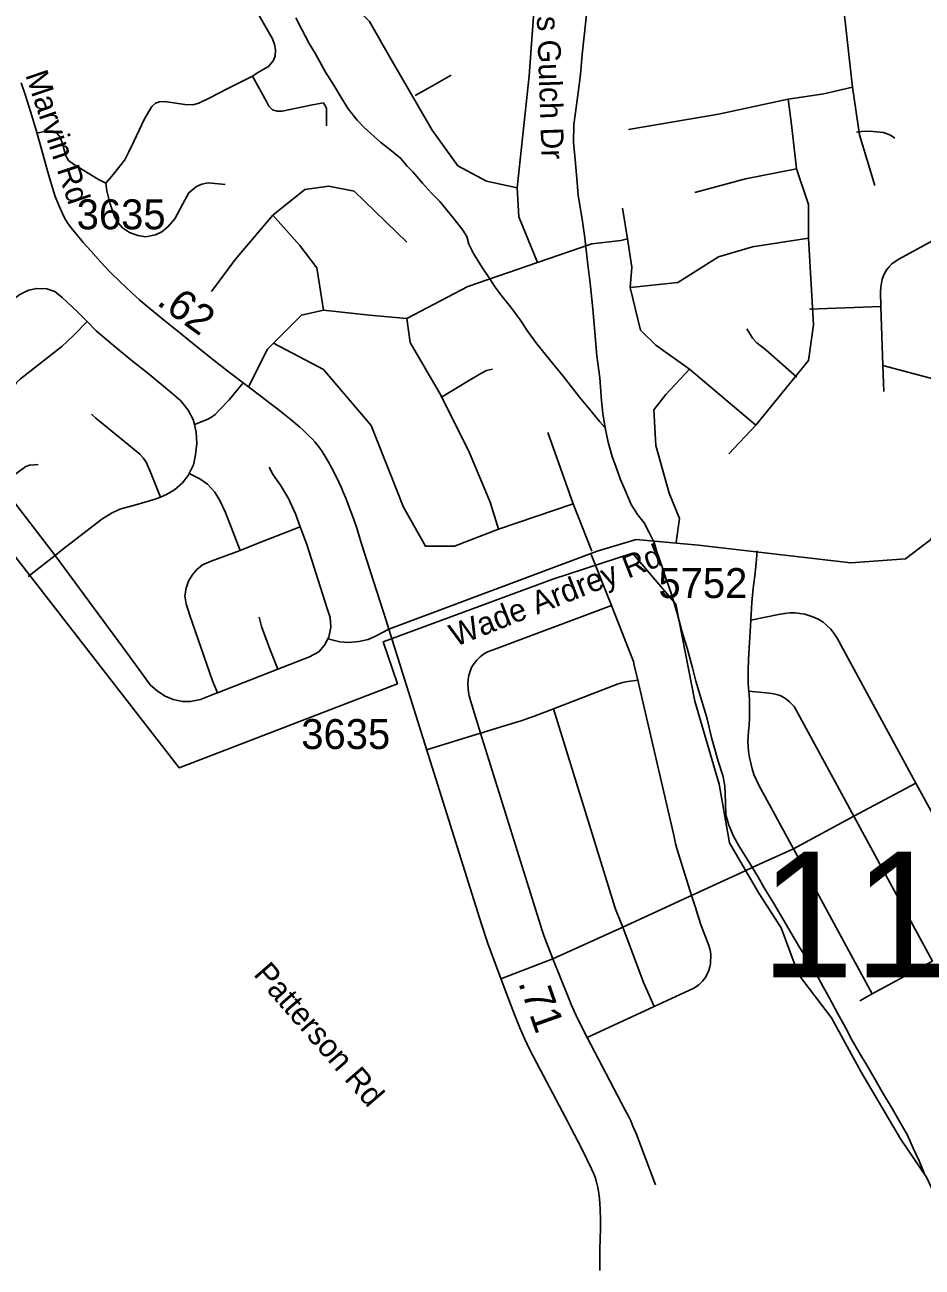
# Model space of a CAD drawing. Extents: x 1383679 to 1536984, y 460658 to 651027.
# Drawn here: x 1449882 to 1453635, y 464459 to 469651 of the extents above; entities that cross this region are included whole.
import ezdxf

# ---------------------------------------------------------------- set-up
doc = ezdxf.new("R2010")
doc.units = 0
for name, color, linetype in [('Default', 7, 'Continuous'), ('Exist Boundary Political City Limit New', 7, 'Continuous'), ('Exist Hydrographic Misc Water Feature', 7, 'Continuous'), ('Exist Road Non-System Type 51', 7, 'Continuous'), ('Exist Road Non-System Type 51 Label', 7, 'Continuous'), ('Exist Road Secondary Mileage Hundredths English Label', 7, 'Continuous'), ('Exist Road Secondary Structure Standard Bridge Number Label', 7, 'Continuous'), ('Exist Road Secondary Type 51 Attributed', 7, 'Continuous'), ('Exist Road Secondary Type 51 Label', 7, 'Continuous'), ('Exist Road Secondary Type 51 Number Label', 7, 'Continuous'), ('Map Preparation Boundary City Limit Buffer Line', 7, 'Continuous')]:
    doc.layers.add(name, color=color, linetype=linetype)

msp = doc.modelspace()

# ---------------------------------------------------------------- linework, layer by layer
at = {"layer": 'Default'}
msp.add_lwpolyline([(1453722.5, 464475.2), (1453747.2, 464633.3), (1453653.2, 464835.8), (1453544.8, 464994.9), (1453378.4, 465277), (1453255.5, 465501.2), (1453118, 465682), (1453045.8, 465877.3), (1452951.8, 466022), (1452828.8, 466231.7), (1452785.4, 466477.6), (1452684.1, 466824.8), (1452604.5, 467229.8), (1452423.1, 467443.3), (1452090.1, 467333.5), (1451380, 467071.7), (1451440, 466896.2), (1450528.1, 466545.6), (1448616, 469003.7)], dxfattribs=at)
at = {"layer": 'Exist Boundary Political City Limit New'}
msp.add_lwpolyline([(1453722.5, 464475.2), (1453747.2, 464633.3), (1453653.2, 464835.8), (1453544.8, 464994.9), (1453378.4, 465277), (1453255.5, 465501.2), (1453118, 465682), (1453045.8, 465877.3), (1452951.8, 466022), (1452828.8, 466231.7), (1452785.4, 466477.6), (1452684.1, 466824.8), (1452604.5, 467229.8), (1452423.1, 467443.3), (1452090.1, 467333.5), (1451380, 467071.7), (1451440, 466896.2), (1450528.1, 466545.6), (1448616, 469003.7)], dxfattribs=at)
at = {"layer": 'Exist Hydrographic Misc Water Feature'}
for points in [[(1451015.8, 469679.3), (1451040.8, 469630.4), (1451071.8, 469572.3), (1451097, 469530), (1451139.7, 469452.8), (1451174.6, 469397.9), (1451205.7, 469347.3), (1451234.9, 469299.1), (1451272, 469252.4), (1451301.4, 469221.5), (1451370.3, 469158.5), (1451402, 469135.7), (1451453.2, 469092.8), (1451480.5, 469060.3), (1451504.1, 469036), (1451545.3, 468989.2), (1451582.6, 468946.6), (1451618, 468912.2), (1451672.8, 468844.7), (1451713.8, 468792.2), (1451731.2, 468765.6), (1451738.7, 468733.4), (1451758.1, 468695.2), (1451795, 468636.2), (1451824.2, 468593.8), (1451849.4, 468553.9), (1451878.9, 468514.7), (1451914, 468470.6), (1451953.1, 468417.2), (1451986.2, 468369), (1452023.3, 468318.2), (1452076.1, 468251.5), (1452132.9, 468182.2), (1452201.3, 468094.7), (1452250.3, 468036.3), (1452287.4, 467991.2), (1452309, 467966.9)], [(1452230.5, 469693.4), (1452220.8, 469603.4), (1452213.4, 469527.2), (1452205.9, 469443.7), (1452196.5, 469367.6), (1452184.9, 469284), (1452178.1, 469234.2), (1452176.7, 469159.5), (1452183.5, 469088), (1452191.7, 468991.8), (1452196.7, 468937.5), (1452212.9, 468838.7), (1452223.5, 468760.5), (1452235.7, 468660.2), (1452246, 468570.6), (1452258.1, 468463.6), (1452266.2, 468365.8), (1452274.4, 468268), (1452286.8, 468175), (1452293.1, 468078.9), (1452300, 468027), (1452309, 467966.9)], [(1452309, 467966.9), (1452322, 467906.8), (1452338.9, 467846.5), (1452359.8, 467789.5), (1452371.2, 467754), (1452396.1, 467699.4), (1452417.2, 467646.4), (1452444.5, 467604), (1452471.9, 467569.8), (1452493.1, 467529.2), (1452514.3, 467486.9), (1452525.7, 467448.9), (1452546.5, 467390.2), (1452561.8, 467342.3), (1452584.5, 467275.4), (1452611, 467187.1), (1452631.5, 467112.8), (1452652.3, 467045.9), (1452674.9, 466963.4), (1452687.8, 466907.3), (1452714.2, 466820.7), (1452735, 466750.5), (1452753.5, 466672.1), (1452781.8, 466573.9), (1452800.7, 466513.6), (1452809.9, 466470.8), (1452812.7, 466401), (1452813.7, 466349.2), (1452826.9, 466306.3), (1452846.1, 466260), (1452867.4, 466220.2), (1452906.3, 466159.5), (1452947.1, 466092.2), (1452974.3, 466044), (1453015.1, 465979.2), (1453075.1, 465873.8), (1453123.6, 465793.2), (1453162.7, 465732.5), (1453189.9, 465687.6), (1453220.7, 465631.2), (1453245.9, 465586.4), (1453280.7, 465520.1), (1453313.7, 465461.1), (1453340.8, 465408.9), (1453371.8, 465356.6), (1453402.9, 465303.4), (1453437.8, 465242.8), (1453468.7, 465188.8), (1453509.5, 465121.5), (1453536.7, 465073.4), (1453573.6, 465010.3), (1453596.6, 464955.7), (1453621.7, 464903.5), (1453642.7, 464851.4)]]:
    msp.add_lwpolyline(points, dxfattribs=at)
at = {"layer": 'Exist Road Non-System Type 51'}
for p, q in [((1453462.6, 468473.8), (1453163.6, 468463)), ((1453462.6, 468473.8), (1453470.9, 468227.3)), ((1453470.9, 468227.3), (1453474.5, 468117.9)), ((1453470.9, 468227.3), (1453790.9, 468141.3)), ((1449783.4, 467727.6), (1450008.4, 467433)), ((1449896.6, 467345.6), (1450008.4, 467433)), ((1452250.2, 467437.2), (1452334.9, 467223.7)), ((1450687.9, 466858.8), (1450940.4, 466958.1)), ((1451788.4, 466691.2), (1451562.1, 466621.1)), ((1453608.4, 466482.2), (1453349.5, 466343.2)), ((1453608.4, 466482.2), (1453766, 466191.8)), ((1453349.5, 466343.2), (1453096.5, 466206.8)), ((1453349.5, 466343.2), (1453678.6, 465738)), ((1453096.5, 466206.8), (1453426.1, 465600.8)), ((1452891.6, 466114.6), (1452670.6, 466012)), ((1452670.6, 466012), (1452382.9, 465880.4)), ((1452382.9, 465880.4), (1452090.9, 465746.9)), ((1452090.9, 465746.9), (1451872.8, 465664.1)), ((1453678.6, 465738), (1453426.1, 465600.8)), ((1453426.1, 465600.8), (1453374.1, 465572.1)), ((1452514.5, 465548.5), (1452234.4, 465419.4))]:
    msp.add_line(p, q, dxfattribs=at)
for points in [[(1453343.9, 469390.1), (1453301.3, 469764.3), (1453251.6, 470275.2)], [(1451997.9, 470090.6), (1452019.2, 469821), (1451990.8, 469437.7), (1451941.1, 468969.3)], [(1450718.6, 469802.8), (1450753.5, 469803.8), (1450776.8, 469799.9), (1450798, 469790.2), (1450815.4, 469771.8), (1450842.5, 469723.5), (1450901.5, 469621.9), (1450917.9, 469591.9), (1450926.6, 469568.8), (1450930.5, 469545.5), (1450928.6, 469520.3), (1450920.9, 469500.1), (1450901.5, 469476.8), (1450858.9, 469452.7), (1450833.8, 469436.2)], [(1451941.1, 468969.3), (1451813.3, 468997.7), (1451692.7, 469061.6), (1451586.2, 469210.6), (1451408.7, 469515.8), (1451323.5, 469664.8), (1451181.5, 469806.8)], [(1450833.8, 469436.2), (1450731.2, 469384.9), (1450652.9, 469344.3), (1450609.4, 469323), (1450584.2, 469316.2), (1450551.4, 469317.2), (1450468.1, 469329.8), (1450445.9, 469328.8), (1450428.5, 469323), (1450413, 469309.5), (1450383, 469257.2), (1450338.5, 469163.4), (1450316.2, 469117), (1450300.9, 469086.1), (1450253.4, 469027.1), (1450221.5, 468989.3)], [(1451143.1, 469228.7), (1451143.1, 469302.1), (1451130.6, 469324), (1451085.4, 469316.2), (1451018.1, 469302.1), (1450957.9, 469290.4), (1450937.2, 469290.2), (1450917.5, 469295), (1450902.5, 469310.5), (1450892.8, 469330.8), (1450833.8, 469436.2)], [(1451665.6, 469439.7), (1451576.8, 469390.1), (1451514.4, 469355.4)], [(1453074.1, 469340.4), (1453223.2, 469361.7), (1453343.9, 469390.1)], [(1453343.9, 469390.1), (1453372.3, 469191.4), (1453436.2, 468978.5)], [(1453074.1, 469340.4), (1452783, 469276.6), (1452406.7, 469212.7)], [(1453109.6, 469049.5), (1453088.3, 469234), (1453074.1, 469340.4)], [(1450221.5, 468989.3), (1450189.6, 469004.8), (1450086.1, 469067.7), (1450064.9, 469084.1), (1450054.1, 469102.5), (1450039.6, 469153.8), (1450030, 469181.8), (1450016.4, 469197.3), (1449998.1, 469206), (1449971, 469206), (1449931, 469197.2)], [(1453521.1, 469177.5), (1453501.8, 469189.6), (1453473.6, 469200.2), (1453429.4, 469204.3), (1453392.4, 469205.7), (1453359.6, 469201.7)], [(1453109.6, 469049.5), (1452896.6, 469006.9), (1452683.6, 468950.1)], [(1453159.3, 468758.5), (1453159.3, 468900.4), (1453109.6, 469049.5)], [(1450221.5, 468989.3), (1450224.4, 468957.4), (1450237.1, 468906.8), (1450256.4, 468850.1), (1450272.8, 468823), (1450290.1, 468802.7), (1450320.1, 468783.3), (1450354, 468769.8), (1450387.9, 468764.9), (1450428.5, 468772.7), (1450454.6, 468785.2), (1450481.6, 468807.5), (1450509.8, 468840.3), (1450542.6, 468903.2), (1450568.2, 468949.1), (1450599.6, 468974.8), (1450622.9, 468984.5), (1450648.1, 468990.3), (1450719.6, 468983.5)], [(1450918.8, 468855.8), (1451053.7, 468962.2), (1451153.1, 468976.4), (1451259.6, 468955.1), (1451479.7, 468742.2)], [(1452026.3, 468657.1), (1451948.2, 468848.7), (1451941.1, 468969.3)], [(1452402.6, 468756.4), (1452381.3, 468884.2)], [(1450918.8, 468855.8), (1450762.6, 468671.3), (1450663.2, 468536.4)], [(1451131.8, 468458.4), (1451103.4, 468635.8), (1451032.4, 468728), (1450918.8, 468855.8)], [(1453810.4, 468814.8), (1453804.8, 468812.9), (1453776.1, 468801.1), (1453761.4, 468794.2), (1453536.6, 468672), (1453521.9, 468662.1), (1453508, 468651.2), (1453496.1, 468639.4), (1453487.4, 468627.6), (1453478.4, 468614.8), (1453472.5, 468602), (1453467.6, 468587.2), (1453464.6, 468571.4), (1453461.6, 468553.7), (1453460.6, 468532.9), (1453462.6, 468473.8)], [(1452026.3, 468657.1), (1452253.5, 468735.1), (1452374.2, 468749.3), (1452402.6, 468756.4)], [(1452402.6, 468756.4), (1452420.9, 468637.8), (1452413.8, 468552.7)], [(1453159.3, 468758.5), (1452925, 468723), (1452783, 468680.4), (1452612.6, 468574), (1452413.8, 468552.7)], [(1452939.2, 467977.8), (1453159.3, 468247.5), (1453180.6, 468396.5), (1453159.3, 468758.5)], [(1451479.7, 468422.9), (1451735.3, 468557.7), (1452026.3, 468657.1)], [(1450142.2, 468410.7), (1450103.9, 468449.8), (1450038.6, 468510.8), (1450007.4, 468536.3), (1449973.4, 468547.7), (1449932.1, 468549.1), (1449898.1, 468542), (1449861.1, 468523.6), (1449806.1, 468482.4)], [(1452413.8, 468552.7), (1452456.4, 468375.3), (1452520.3, 468311.4), (1452662.3, 468212)], [(1450922.4, 468320), (1451039.5, 468437.1), (1451131.8, 468458.4)], [(1451131.8, 468458.4), (1451323.5, 468437.1), (1451479.7, 468422.9)], [(1451479.7, 468422.9), (1451493.9, 468323.5), (1451621.7, 468103.5), (1451742.4, 467862.2), (1451827.5, 467656.4), (1451863, 467542.9)], [(1450142.2, 468410.7), (1450088, 468355.5), (1450060.6, 468328.1), (1450036.9, 468305.8), (1449864.4, 468170.6), (1449847, 468155.5), (1449831.9, 468131)], [(1450591.4, 467981), (1450586.4, 468001.2), (1450565.1, 468041), (1450533.9, 468079.3), (1450495.6, 468113.4), (1450396.2, 468194.3), (1450325.2, 468251.1), (1450243, 468319.2), (1450180.5, 468371.7), (1450142.2, 468410.7)], [(1453111.2, 468178.5), (1452981.1, 468292.1), (1452943.2, 468322.2), (1452925.9, 468341.6), (1452901.5, 468380.4)], [(1450817.2, 468137.2), (1450897.5, 468295.1), (1450922.4, 468320)], [(1450922.4, 468320), (1451131.8, 468210), (1451330.6, 467975.8), (1451465.5, 467635.1), (1451557.8, 467471.9), (1451678.5, 467471.9), (1451863, 467542.9)], [(1451838.2, 468211.5), (1451813, 468205.7), (1451788.8, 468194), (1451738.2, 468162.9), (1451624.6, 468094)], [(1452605.5, 467488.1), (1452619.7, 467587.5), (1452577.1, 467694), (1452520.3, 467892.7), (1452513.2, 468041.7), (1452562.9, 468105.6), (1452662.3, 468212)], [(1452662.3, 468212), (1452939.2, 467977.8)], [(1450795, 468154.2), (1450736.1, 468083.3), (1450695.1, 468040.3), (1450678, 468022.7), (1450662.8, 468010.9), (1450645, 468000.9), (1450591.4, 467981)], [(1450161.4, 468023.1), (1450178.6, 468007.3), (1450316.1, 467895.8), (1450362.9, 467856.9), (1450377.1, 467841.1), (1450389.4, 467822.4), (1450408.1, 467781.4), (1450450.1, 467677.3)], [(1450569.4, 467775.5), (1450587.9, 467812.5), (1450596.4, 467853.7), (1450602, 467900.5), (1450599.1, 467948.8), (1450591.4, 467981)], [(1452068.9, 467947.4), (1452175.4, 467649.3)], [(1452939.2, 467977.8), (1452825.6, 467857.2)], [(1449938.2, 467813.2), (1449922.4, 467812.2), (1449901.4, 467809.9), (1449886.1, 467804.8), (1449856, 467783.2), (1449783.4, 467727.6)], [(1451034, 467552.7), (1451014.5, 467607), (1450984.9, 467671.2), (1450951.4, 467726.6), (1450920.6, 467770.3), (1450903.9, 467802.5)], [(1450450.1, 467677.3), (1450474.4, 467687.6), (1450508.4, 467707.5), (1450541, 467737.3), (1450565.1, 467767.1), (1450569.4, 467775.5)], [(1450569.4, 467775.5), (1450614.4, 467753.6), (1450646.6, 467730.5), (1450676.1, 467698.3), (1450698, 467662.2), (1450721.1, 467612.1), (1450782.9, 467453.9)], [(1450008.4, 467433), (1450040, 467457.7), (1450204.6, 467585.4), (1450244.4, 467609.6), (1450279.9, 467626.6), (1450346.6, 467645.1), (1450427.5, 467667.8), (1450450.1, 467677.3)], [(1451863, 467542.9), (1452175.4, 467649.3)], [(1452175.4, 467649.3), (1452253.5, 467450.6)], [(1450782.9, 467453.9), (1450857.5, 467484.8), (1451034, 467552.7)], [(1451149.1, 467084.3), (1451153.4, 467092.4), (1451161.1, 467133.6), (1451158.6, 467173.4), (1451147, 467212), (1451060.9, 467478.3), (1451034, 467552.7)], [(1450008.4, 467433), (1450309.5, 467024.2), (1450381.6, 466927.8), (1450406, 466893), (1450436.9, 466866), (1450469, 466845.4), (1450502.5, 466831.2), (1450541.1, 466823.5), (1450574.5, 466823.5), (1450617, 466831.2), (1450680, 466855.7), (1450687.9, 466858.8)], [(1450687.9, 466858.8), (1450667.1, 466909.8), (1450571.9, 467182.4), (1450556.5, 467231.3), (1450551.4, 467264.8), (1450556.5, 467296.9), (1450566.9, 467325.2), (1450582.2, 467351), (1450600.2, 467372.8), (1450624.6, 467393.4), (1450662, 467408.8), (1450782.9, 467453.9)], [(1452945.2, 467452.8), (1452940.6, 467401.2), (1452934.5, 467347.7), (1452928.4, 467296.4), (1452923, 467236.8), (1452919.1, 467187), (1452918.1, 467163.3)], [(1452334.9, 467223.7), (1451841, 467038.8), (1451817.2, 467030), (1451800.6, 467020.2), (1451786.1, 467009.8), (1451772.1, 466996.3), (1451761.2, 466982.3), (1451751.9, 466967.3), (1451744.1, 466950.2), (1451738.5, 466931.1), (1451735.9, 466914.5), (1451734.9, 466894.8), (1451735.9, 466877.2), (1451737.4, 466861.7), (1451740.5, 466846.1), (1451746.2, 466826.4), (1451788.4, 466691.2)], [(1452334.9, 467223.7), (1452422.1, 467004.1), (1452427.1, 466989.7), (1452430.9, 466974.8), (1452445.4, 466912)], [(1450862.6, 467174.8), (1450871.6, 467136.1), (1450905.1, 467046.1), (1450940.4, 466958.1)], [(1452918.1, 467163.3), (1453041.1, 467187.2), (1453060.2, 467190.9), (1453081.5, 467193.1), (1453103.2, 467193.1), (1453122.9, 467190.9), (1453143.6, 467187.2), (1453164.4, 467181.3), (1453184.6, 467173.9), (1453203.2, 467164.9), (1453220.8, 467153.8), (1453236.8, 467141), (1453253.1, 467125), (1453265.9, 467109.1), (1453279.8, 467087.2), (1453608.4, 466482.2)], [(1451404.6, 467124.8), (1451348.9, 467096.2), (1451318.1, 467082.1), (1451279.5, 467073.1), (1451235.8, 467069.2), (1451199.8, 467071.8), (1451149.1, 467084.3)], [(1452918.1, 467163.3), (1452916.9, 467138.1), (1452912.4, 467071.5), (1452908.5, 466998.8), (1452906.9, 466952.9), (1452906.9, 466902.4), (1452908.5, 466877.2), (1452909.5, 466865.7)], [(1450940.4, 466958.1), (1451072.4, 467010.1), (1451111, 467030.7), (1451135.4, 467058.9), (1451149.1, 467084.3)], [(1452445.4, 466912), (1452405.1, 466906.7), (1452393.9, 466904.8), (1452383.5, 466902.6), (1452373.6, 466899.9), (1452363.9, 466896.5), (1452092.6, 466792.6)], [(1452445.4, 466912), (1452594.4, 466269.8), (1452598.5, 466250.8), (1452603.1, 466229.8), (1452608.8, 466208.2), (1452670.6, 466012)], [(1452909.5, 466865.7), (1452910.8, 466851.9), (1452912.4, 466828.2), (1452913.1, 466803), (1452913.1, 466781.6), (1452912.4, 466752.5), (1452911.6, 466724.2), (1452909.2, 466698.9), (1452906.9, 466675.2), (1452906.1, 466654.6), (1452906.9, 466636.2), (1452909.2, 466614), (1452913.1, 466589.5), (1452918.4, 466565.8), (1452923.8, 466541.3), (1452931.4, 466518.4), (1452942.1, 466493.9), (1452952.9, 466470.9), (1453096.5, 466206.8)], [(1452909.5, 466865.7), (1452995.4, 466857.3), (1453014.6, 466854.6), (1453030.6, 466850.5), (1453044, 466845.9), (1453056.4, 466839.4), (1453069.1, 466831.3), (1453080.2, 466822.1), (1453090.1, 466812.4), (1453098.8, 466801.6), (1453106.9, 466789.8), (1453349.5, 466343.2)], [(1452092.6, 466792.6), (1452009.5, 466760.8), (1451989.1, 466753.2), (1451973.6, 466747.8), (1451957.2, 466742.4), (1451938.9, 466736.8), (1451788.4, 466691.2)], [(1452092.6, 466792.6), (1452346, 465977.3), (1452350.9, 465959.8), (1452357.4, 465941.8), (1452382.9, 465880.4)], [(1451788.4, 466691.2), (1452045.1, 465865.9), (1452051.9, 465845.2), (1452063.4, 465816.2), (1452090.9, 465746.9)], [(1453096.5, 466206.8), (1452927.1, 466131.1), (1452891.6, 466114.6)], [(1452670.6, 466012), (1452687.8, 465957.4), (1452694.9, 465933.8), (1452701.6, 465913.8), (1452707.8, 465894.3), (1452715.4, 465875.4), (1452742.1, 465803.1), (1452746.6, 465789.2), (1452749.2, 465777.4), (1452750.8, 465764.6), (1452750.8, 465753.3), (1452750.2, 465740), (1452749.2, 465726.2), (1452746.6, 465713.8), (1452742.1, 465699), (1452735.4, 465684.1), (1452727.1, 465668.2), (1452716.4, 465653.8), (1452702.6, 465640), (1452691.4, 465631.8), (1452677.4, 465623.6), (1452514.5, 465548.5)], [(1452382.9, 465880.4), (1452463.4, 465664.5), (1452469.9, 465648.7), (1452476.5, 465633.3), (1452514.5, 465548.5)], [(1452090.9, 465746.9), (1452156.6, 465581.5), (1452166.9, 465556.6), (1452178.9, 465528.7), (1452194.9, 465495), (1452234.4, 465419.4)], [(1452234.4, 465419.4), (1452393.4, 465115.2), (1452406.2, 465090.8), (1452416.1, 465070.7), (1452425.4, 465048.9), (1452438.4, 465017.3), (1452520.2, 464803.3)]]:
    msp.add_lwpolyline(points, dxfattribs=at)
at = {"layer": 'Exist Road Secondary Type 51 Attributed'}
for points in [[(1454386.7, 470599.1), (1454384.2, 470194.1), (1454241.6, 469402.7), (1454054, 468365.8), (1453850.1, 467900.4), (1453670.6, 467500.4), (1453564.6, 467418.7), (1453336.2, 467402.4), (1452699.9, 467475.9), (1452438.9, 467500.4), (1452275.8, 467451.4), (1451404.6, 467124.8)], [(1451404.6, 467124.8), (1451393.4, 467161.7), (1451289.1, 467486.6), (1451278.9, 467518.8), (1451268.5, 467550.8), (1451256, 467587.6), (1451244.9, 467617.5), (1451234.1, 467646.8), (1451224.4, 467672.4), (1451213.8, 467697.5), (1451205.8, 467716.2), (1451195.7, 467739.3), (1451172.4, 467785.3), (1451162.1, 467804.6), (1451154.7, 467818.3), (1451142.9, 467839.1), (1451132.3, 467856.8), (1451122.3, 467871.7), (1451115.1, 467882.2), (1451105.1, 467894.8), (1451094.2, 467908.5), (1451083.5, 467920.6), (1451070.4, 467933.7), (1451059.2, 467944.2), (1451044.8, 467958), (1451032, 467969.8), (1451022.2, 467978.3), (1450996.2, 467999.7), (1450968.1, 468022.2), (1450934.2, 468049.1), (1450906.4, 468070.1), (1450869, 468098.2), (1450817.2, 468137.2), (1450738.6, 468197.5), (1450661.6, 468257.8), (1450590.4, 468315.3), (1450530.9, 468363.6), (1450467.8, 468413.6), (1450406.7, 468463.5), (1450382.1, 468483.7), (1450361.8, 468500.9), (1450346, 468514.9), (1450327.6, 468532.4), (1450280.7, 468576.1), (1450240.7, 468615.8), (1450199.6, 468659.1), (1450158, 468705.7), (1450126, 468741.6), (1450096.2, 468777.2), (1450075, 468803.4), (1450060.9, 468823.3), (1450050, 468841.8), (1450039.2, 468861.7), (1450026.7, 468890.2), (1450009.4, 468933.4), (1449993.2, 468983.6), (1449977.7, 469035.4), (1449969.3, 469066), (1449952.4, 469131.5), (1449932.3, 469201), (1449912.6, 469266.5), (1449884.8, 469355.1), (1449867.3, 469408.8)], [(1452286.4, 464445.4), (1452287, 464524.9), (1452288.8, 464585.9), (1452289.1, 464611.4), (1452289.1, 464655.1), (1452288.5, 464703), (1452285.8, 464746.2), (1452281.7, 464777.1), (1452279, 464792.4), (1452276.3, 464803), (1452271.5, 464819.5), (1452266.8, 464835), (1452260.4, 464852), (1452252.3, 464870.6), (1452211.8, 464954.2), (1452164.4, 465044.1), (1452152.8, 465066), (1452116.4, 465134.9), (1452063.5, 465234.4), (1452022.9, 465311.6), (1451993.6, 465367.8), (1451971.2, 465415.1), (1451951.6, 465459.7), (1451930, 465514.8), (1451909.1, 465568.8), (1451885, 465631.4), (1451849.8, 465725.5), (1451818.7, 465811.7), (1451791.4, 465892.9), (1451759.5, 465993.5), (1451426, 467054), (1451404.6, 467124.8)]]:
    msp.add_lwpolyline(points, dxfattribs=at)
at = {"layer": 'Map Preparation Boundary City Limit Buffer Line'}
msp.add_lwpolyline([(1453722.5, 464475.2), (1453747.2, 464633.3), (1453653.2, 464835.8), (1453544.8, 464994.9), (1453378.4, 465277), (1453255.5, 465501.2), (1453118, 465682), (1453045.8, 465877.3), (1452951.8, 466022), (1452828.8, 466231.7), (1452785.4, 466477.6), (1452684.1, 466824.8), (1452604.5, 467229.8), (1452423.1, 467443.3), (1452090.1, 467333.5), (1451380, 467071.7), (1451440, 466896.2), (1450528.1, 466545.6), (1448616, 469003.7)], dxfattribs=at)
msp.add_lwpolyline([(1453722.5, 464475.2), (1453747.2, 464633.3), (1453653.2, 464835.8), (1453544.8, 464994.9), (1453378.4, 465277), (1453255.5, 465501.2), (1453118, 465682), (1453045.8, 465877.3), (1452951.8, 466022), (1452828.8, 466231.7), (1452785.4, 466477.6), (1452684.1, 466824.8), (1452604.5, 467229.8), (1452423.1, 467443.3), (1452090.1, 467333.5), (1451380, 467071.7), (1451440, 466896.2), (1450528.1, 466545.6), (1448616, 469003.7)], dxfattribs=at)

# ---------------------------------------------------------------- texts
at = {"layer": 'Exist Road Non-System Type 51 Label'}
for s, rotation, p in [('Travis Gulch Dr', 271.9023, (1452014.1, 469968.3)), ('Patterson Rd', 310.954, (1450834.8, 465681.4))]:
    msp.add_text(s, height=95, rotation=rotation, dxfattribs=at).set_placement(p)
at = {"layer": 'Exist Road Secondary Mileage Hundredths English Label'}
for s, rotation, p in [('.62', 323.8018, (1450429.2, 468484.5)), ('.71', 289.496, (1451944.4, 465648.3))]:
    msp.add_text(s, height=125, rotation=rotation, dxfattribs=at).set_placement(p)
at = {"layer": 'Exist Road Secondary Structure Standard Bridge Number Label'}
msp.add_text('11', height=524.93, dxfattribs=at).set_placement((1452959.2, 465670.6))
at = {"layer": 'Exist Road Secondary Type 51 Label'}
for s, rotation, p in [('Marvin Rd', 288.4964, (1449883, 469441.7)), ('Wade Ardrey Rd', 21.5293, (1451681.8, 467050.6))]:
    msp.add_text(s, height=95, rotation=rotation, dxfattribs=at).set_placement(p)
at = {"layer": 'Exist Road Secondary Type 51 Number Label'}
for s, p in [('3635', (1450098.9, 468796.1)), ('5752', (1452531.7, 467255.2)), ('3635', (1451038.2, 466624.3))]:
    msp.add_text(s, height=125, dxfattribs=at).set_placement(p)

doc.saveas('drawing.dxf')
